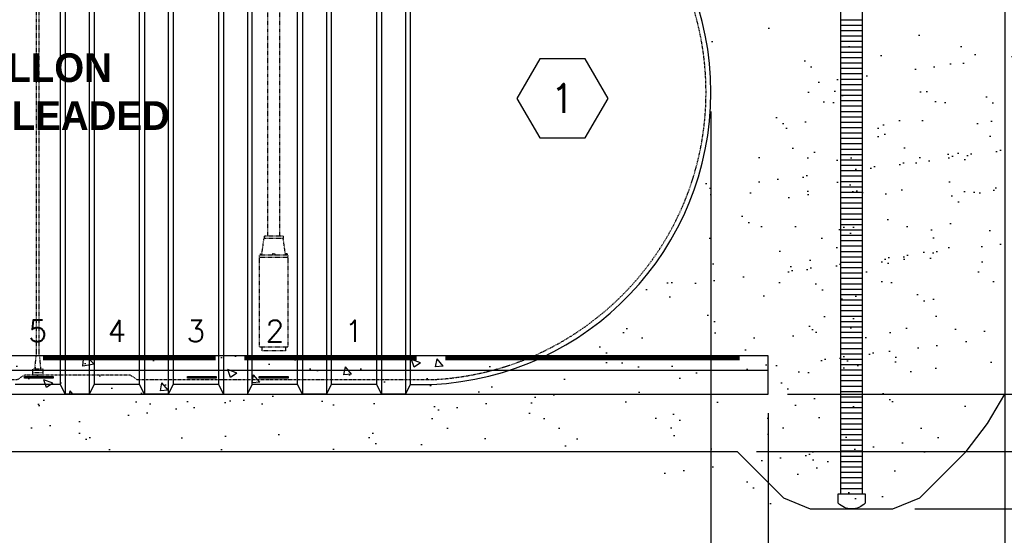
# Model space of a CAD drawing. Extents: x -169 to 7270, y -140 to 2984.
# Tile 431 of 656: x 1826 to 2032, y 762 to 870. Entities that reach past the tile are written whole.
import ezdxf
from ezdxf.enums import TextEntityAlignment as Align

# ---------------------------------------------------------------- set-up
doc = ezdxf.new("R2010")
doc.units = 0
doc.header["$MEASUREMENT"] = 0
doc.header["$PDSIZE"] = 1
doc.linetypes.add('HIDDEN3', pattern=[0.1875, 0.125, -0.0625])
doc.linetypes.add('HIDDEN5', pattern=[0.05, 0.025, -0.025])
doc.layers.get('0').update_dxf_attribs({"color": 255, "linetype": 'CONTINUOUS'})
doc.layers.get('DEFPOINTS').update_dxf_attribs({"linetype": 'CONTINUOUS'})
for name, color, linetype in [('CONCRETE-HATCH', 2, 'CONTINUOUS'), ('DIM', 3, 'CONTINUOUS'), ('PEAGRAVEL-HATCH', 3, 'CONTINUOUS'), ('PROBE', 2, 'CONTINUOUS'), ('PVC-4', 4, 'CONTINUOUS'), ('PVC-4-HATCH', 7, 'CONTINUOUS'), ('SUB-PUMP', 4, 'CONTINUOUS'), ('TANK-ANCHOR', 4, 'CONTINUOUS'), ('TANK-DESCRIPTION', 3, 'CONTINUOUS'), ('TANK-HOLE', 5, 'CONTINUOUS'), ('TANK-UST', 5, 'CONTINUOUS'), ('TANK-UST-RIB', 7, 'CONTINUOUS'), ('TANK-UST-RIB-NO.', 7, 'CONTINUOUS'), ('TEXT', 3, 'CONTINUOUS')]:
    doc.layers.add(name, color=color, linetype=linetype)
doc.styles.add('BOLD', font='bold', dxfattribs={"height": 7.2})
doc.styles.add('SIMPLEX', font='simplex')
doc.dimstyles.new('DIM64', dxfattribs={"dimscale": 64, "dimtxt": 0.09375, "dimasz": 0.09375, "dimexe": 0.0625, "dimexo": 0.0625, "dimgap": 0.046875, "dimtad": 1, "dimdec": 4, "dimzin": 3, "dimdsep": 46, "dimlunit": 4, "dimtxsty": 'SIMPLEX', "dimcen": 0, "dimclrd": 256, "dimclre": 256, "dimclrt": 256, "dimadec": 0, "dimazin": 0, "dimtfac": 1, "dimtdec": 4, "dimtmove": 0, "dimatfit": 3, "dimfxl": 1, "dimfrac": 2, "dimtolj": 1, "dimtzin": 0, "dimarcsym": 0})

# ---------------------------------------------------------------- blocks, each defined once
blk = doc.blocks.new('*D107')
at = {"layer": 'DEFPOINTS', "color": 0, "transparency": 16777216}
for p in [(1425.62, 854.52), (1970.37, 854.52), (1970.37, 719.02)]:
    blk.add_point(p, dxfattribs=at)
at = {"layer": 'DIM', "lineweight": -2, "transparency": 16777216}
for p, q in [((1425.62, 850.52), (1425.62, 715.02)), ((1970.37, 850.52), (1970.37, 715.02)), ((1431.62, 719.02), (1964.37, 719.02))]:
    blk.add_line(p, q, dxfattribs=at)
at = {"layer": 'DIM', "transparency": 16777216}
for points in [[(1431.62, 720.02), (1431.62, 718.02), (1425.62, 719.02)], [(1964.37, 720.02), (1964.37, 718.02), (1970.37, 719.02)]]:
    blk.add_solid(points, dxfattribs=at)
at = {"layer": 'DIM', "transparency": 16777216, "insert": (1698, 726.59), "char_height": 6, "attachment_point": 5, "style": 'SIMPLEX'}
blk.add_mtext('\\A1;45\'-4 3/4" (F.V. TANK LENGTH)', dxfattribs=at)
blk = doc.blocks.new('*D108')
at = {"layer": 'DEFPOINTS', "color": 0, "transparency": 16777216}
for p in [(1932.02, 917.52), (2172.8, 917.52), (1987.02, 791.52)]:
    blk.add_point(p, dxfattribs=at)
at = {"layer": 'DIM', "lineweight": -2, "transparency": 16777216}
for p, q in [((1936.02, 917.52), (2176.8, 917.52)), ((2172.8, 797.52), (2172.8, 911.52)), ((1991.02, 791.52), (2176.8, 791.52))]:
    blk.add_line(p, q, dxfattribs=at)
at = {"layer": 'DIM', "transparency": 16777216}
for points in [[(2171.8, 911.52), (2173.8, 911.52), (2172.8, 917.52)], [(2171.8, 797.52), (2173.8, 797.52), (2172.8, 791.52)]]:
    blk.add_solid(points, dxfattribs=at)
at = {"layer": 'DIM', "transparency": 16777216, "insert": (2165.23, 854.52), "char_height": 6, "attachment_point": 5, "rotation": 90, "style": 'SIMPLEX'}
blk.add_mtext('\\A1;10\'-6" O.D. (F.V.)', dxfattribs=at)
blk = doc.blocks.new('*D109')
at = {"layer": 'DEFPOINTS', "color": 0, "transparency": 16777216}
for p in [(1982.37, 791.52), (2008.97, 767.54), (2172.8, 767.54)]:
    blk.add_point(p, dxfattribs=at)
at = {"layer": 'DIM', "lineweight": -2, "transparency": 16777216}
for p, q in [((1986.37, 791.52), (2176.8, 791.52)), ((2172.8, 785.52), (2172.8, 773.54)), ((2012.97, 767.54), (2176.8, 767.54))]:
    blk.add_line(p, q, dxfattribs=at)
at = {"layer": 'DIM', "transparency": 16777216}
for points in [[(2171.8, 785.52), (2173.8, 785.52), (2172.8, 791.52)], [(2171.8, 773.54), (2173.8, 773.54), (2172.8, 767.54)]]:
    blk.add_solid(points, dxfattribs=at)
at = {"layer": 'DIM', "transparency": 16777216, "insert": (2166.23, 779.53), "char_height": 6, "attachment_point": 5, "rotation": 90, "style": 'SIMPLEX'}
blk.add_mtext("\\A1;2'", dxfattribs=at)
blk = doc.blocks.new('*D111')
at = {"layer": 'DEFPOINTS', "color": 0, "transparency": 16777216}
for p in [(1982.37, 791.52), (2153.92, 791.52), (1975.88, 779.53)]:
    blk.add_point(p, dxfattribs=at)
at = {"layer": 'DIM', "lineweight": -2, "transparency": 16777216}
for p, q in [((2153.92, 797.52), (2153.92, 803.52)), ((1986.37, 791.52), (2157.92, 791.52)), ((2153.92, 779.53), (2153.92, 791.52)), ((1979.88, 779.53), (2157.92, 779.53)), ((2153.92, 773.53), (2153.92, 767.53))]:
    blk.add_line(p, q, dxfattribs=at)
at = {"layer": 'DIM', "transparency": 16777216}
for points in [[(2152.92, 797.52), (2154.92, 797.52), (2153.92, 791.52)], [(2152.92, 773.53), (2154.92, 773.53), (2153.92, 779.53)]]:
    blk.add_solid(points, dxfattribs=at)
at = {"layer": 'DIM', "transparency": 16777216, "insert": (2147.35, 785.53), "char_height": 6, "attachment_point": 5, "rotation": 90, "style": 'SIMPLEX'}
blk.add_mtext("\\A1;1'", dxfattribs=at)
blk = doc.blocks.new('HEX')
at = {"color": 3}
blk.add_lwpolyline([(-0.0577, 0.1), (-0.1155, 0), (-0.0577, -0.1), (0.0577, -0.1), (0.1155, 0), (0.0577, 0.1)], close=True, dxfattribs=at)
at = {"color": 3, "style": 'SIMPLEX'}
blk.add_attdef('D#', text='', height=0.08, dxfattribs=at).set_placement((0, 0), align=Align.MIDDLE)
blk = doc.blocks.new('*D113')
at = {"layer": 'DEFPOINTS', "color": 0, "transparency": 16777216}
for p in [(1368.55, 978.3), (2031.77, 978.01), (1368.55, 700.52)]:
    blk.add_point(p, dxfattribs=at)
at = {"layer": 'DIM', "lineweight": -2, "transparency": 16777216}
for p, q in [((1368.55, 974.3), (1368.55, 696.52)), ((2031.77, 974.01), (2031.77, 696.52)), ((2025.77, 700.52), (1374.55, 700.52))]:
    blk.add_line(p, q, dxfattribs=at)
at = {"layer": 'DIM', "transparency": 16777216}
for points in [[(1374.55, 701.52), (1374.55, 699.52), (1368.55, 700.52)], [(2025.77, 701.52), (2025.77, 699.52), (2031.77, 700.52)]]:
    blk.add_solid(points, dxfattribs=at)
at = {"layer": 'DIM', "transparency": 16777216, "insert": (1700.16, 708.09), "char_height": 6, "attachment_point": 5, "style": 'SIMPLEX'}
blk.add_mtext('\\A1;55\'-3 1/4" (F.V. TANK SLAB)', dxfattribs=at)
blk = doc.blocks.new('*D115')
at = {"layer": 'DEFPOINTS', "color": 0, "transparency": 16777216}
for p in [(2031.77, 978.01), (1970.37, 719.02), (2031.77, 719.02)]:
    blk.add_point(p, dxfattribs=at)
at = {"layer": 'DIM', "lineweight": -2, "transparency": 16777216}
for p, q in [((2031.77, 974.01), (2031.77, 715.02)), ((1976.37, 719.02), (2025.77, 719.02))]:
    blk.add_line(p, q, dxfattribs=at)
at = {"layer": 'DIM', "transparency": 16777216}
for points in [[(1976.37, 720.02), (1976.37, 718.02), (1970.37, 719.02)], [(2025.77, 720.02), (2025.77, 718.02), (2031.77, 719.02)]]:
    blk.add_solid(points, dxfattribs=at)
at = {"layer": 'DIM', "transparency": 16777216, "insert": (2001.07, 726.59), "char_height": 6, "attachment_point": 5, "style": 'SIMPLEX'}
blk.add_mtext('\\A1;5\'-1 3/8"', dxfattribs=at)
blk = doc.blocks.new('*D116')
at = {"layer": 'DEFPOINTS', "color": 0, "transparency": 16777216}
for p in [(1982.37, 791.52), (1970.37, 719.02), (1970.37, 635.77)]:
    blk.add_point(p, dxfattribs=at)
at = {"layer": 'DIM', "lineweight": -2, "transparency": 16777216}
for p, q in [((1982.37, 787.52), (1982.37, 631.77)), ((1970.37, 715.02), (1970.37, 631.77)), ((1964.37, 635.77), (1958.37, 635.77)), ((1970.37, 635.77), (1982.37, 635.77)), ((1988.37, 635.77), (2036.23, 635.77))]:
    blk.add_line(p, q, dxfattribs=at)
at = {"layer": 'DIM', "transparency": 16777216}
for points in [[(1964.37, 636.77), (1964.37, 634.77), (1970.37, 635.77)], [(1988.37, 636.77), (1988.37, 634.77), (1982.37, 635.77)]]:
    blk.add_solid(points, dxfattribs=at)
at = {"layer": 'DIM', "transparency": 16777216, "insert": (2021.94, 642.34), "char_height": 6, "attachment_point": 5, "style": 'SIMPLEX'}
blk.add_mtext('\\A1;1\'-0"', dxfattribs=at)

msp = doc.modelspace()

# ---------------------------------------------------------------- hatches: boundary and pattern name
at = {"layer": 'CONCRETE-HATCH', "linetype": 'Continuous'}
h = msp.add_hatch(dxfattribs=at)
h.set_pattern_fill('AR-CONC', color=256, scale=2.67, style=0)
h.set_pattern_definition([(130, (2133.837, 658.424), (-19.15085, -1.6755), [2.0025, -22.0275]), (185, (2133.837, 658.424), (3.7047, 20.0835), [1.602, -17.622]), (79.5486, (2132.241, 658.284), (-15.4462, 18.408), [1.7019, -18.7205]), (133.816, (2133.837, 663.764), (-28.4953, -4.4194), [3.0038, -33.0412]), (83.3644, (2131.462, 663.396), (-24.9555, 26.009), [2.5528, -28.0807]), (188.816, (2133.837, 663.764), (-24.9555, 26.009), [2.403, -26.433]), (159, (2131.167, 662.429), (-15.9374, -10.7499), [2.0025, -22.0275]), (214, (2131.167, 662.429), (-6.4965, 19.3615), [1.602, -17.622]), (108.5486, (2129.839, 661.533), (-22.43394, 8.6116), [1.7019, -18.7205]), (142.5, (2133.837, 658.424), (-0.32467, 8.88827), [0, -17.4084, 0, -17.889, 0, -17.68875]), (172.5, (2133.837, 658.424), (-7.02396, 10.5308), [0, -10.1994, 0, -17.0079, 0, -6.74175]), (212.5, (2139.791, 658.424), (-14.25306, -0.60222), [0, -6.675, 0, -20.826, 0, -27.6345]), (222.5, (2142.461, 658.424), (-15.57107, 2.6728), [0, -8.6775, 0, -13.8306, 0, -19.6245])])
h.paths.add_polyline_path([(1697.99681, 791.52328), (1961.99681, 791.52328), (1961.99681, 799.52328), (1697.99681, 799.52328)])
at = {"layer": 'PEAGRAVEL-HATCH'}
h = msp.add_hatch(dxfattribs=at)
h.set_pattern_fill('AR-SAND', color=256, scale=7.5, style=0)
h.set_pattern_definition([(37.5, (1976.628, 854.523), (-0.47245, 14.4512), [0, -11.4, 0, -12.75, 0, -12.1875]), (7.5, (1976.628, 854.523), (13.2733, 21.1661), [0, -6.15, 0, -10.275, 0, -3.9375]), (327.5, (1967.403, 854.523), (23.35606, 0.04244), [0, -3.75, 0, -13.5, 0, -17.625]), (317.5, (1967.403, 854.523), (22.546, 6.5826), [0, -1.875, 0, -8.85, 0, -10.125])])
h.paths.add_polyline_path([(2148.15016, 982.01471), (2006.37819, 982.01471), (2006.37819, 978.01471), (1986.69364, 978.01471), (1986.69364, 946.07721), (1985.54114, 769.87114), (2011.19289, 768.70325), (2063.46781, 847.60977), (2065.69786, 853.03088), (2066.9711, 856.13125), (2068.81874, 860.79111), (2070.72445, 866.28076), (2071.68577, 868.85813), (2073.24085, 873.06289), (2074.0443, 874.37688), (2075.08102, 877.00486), (2076.68793, 879.63284), (2078.00975, 882.26082), (2079.91935, 884.76681), (2082.56298, 893.17634), (2084.92149, 897.17253), (2085.6037, 899.34269), (2088.83656, 908.84025), (2092.448, 917.52328), (2095.34885, 924.30849)])
h.paths.add_polyline_path([(1979.74698, 867.55102), (2038.74698, 867.55102), (2038.74698, 886.55102), (1979.74698, 886.55102)])
h = msp.add_hatch(dxfattribs=at)
h.set_pattern_fill('AR-SAND', color=256, scale=7.5, style=0)
h.set_pattern_definition([(37.5, (1889.872, 854.523), (-0.47245, 14.4512), [0, -11.4, 0, -12.75, 0, -12.1875]), (7.5, (1889.872, 854.523), (13.2733, 21.166), [0, -6.15, 0, -10.275, 0, -3.9375]), (327.5, (1880.647, 854.523), (23.3561, 0.0424), [0, -3.75, 0, -13.5, 0, -17.625]), (317.5, (1880.647, 854.523), (22.546, 6.5826), [0, -1.875, 0, -8.85, 0, -10.125])])
edge = h.paths.add_edge_path()
edge.add_line((1987.33799, 978.01471), (1896.9817, 978.01471))
edge.add_line((1896.9817, 978.01471), (1896.9817, 976.75093))
edge.add_line((1896.9817, 976.75093), (1896.96718, 973.7036))
edge.add_line((1896.96718, 973.7036), (1892.83605, 973.7036))
edge.add_line((1892.83605, 973.7036), (1892.83605, 930.05404))
edge.add_line((1892.83605, 930.05404), (1890.12181, 930.05404))
edge.add_arc((1890.77101, 930.05404), 0.6492, 180, 270)
edge.add_line((1890.77101, 929.40484), (1890.77101, 929.05328))
edge.add_line((1890.77101, 929.05328), (1893.58221, 929.05328))
edge.add_arc((1893.58221, 923.05328), 6, 0, 90, ccw=False)
edge.add_line((1899.58221, 923.05328), (1899.58221, 915.52328))
edge.add_line((1899.58221, 915.52328), (1900.62181, 915.52328))
edge.add_line((1900.62181, 915.52328), (1901.62181, 917.52328))
edge.add_line((1901.62181, 917.52328), (1906.62181, 917.52328))
edge.add_line((1906.62181, 917.52328), (1907.62181, 915.52328))
edge.add_line((1907.62181, 915.52328), (1912.15783, 915.52328))
edge.add_arc((1909.30536, 854.52328), 61.06666, 0, 87.3226925, ccw=False)
edge.add_line((1970.37201, 854.52328), (1972.12819, 854.52328))
edge.add_line((1972.12819, 854.52328), (1997.52254, 946.07721))
edge.add_line((1997.52254, 946.07721), (1987.33799, 946.07721))
edge.add_line((1987.33799, 946.07721), (1987.33799, 978.01471))
h = msp.add_hatch(dxfattribs=at)
h.set_pattern_fill('AR-SAND', color=256, scale=7.5, style=0)
h.set_pattern_definition([(37.5, (1904.122, 767.535), (-0.47245, 14.4512), [0, -11.4, 0, -12.75, 0, -12.1875]), (7.5, (1904.122, 767.535), (13.2733, 21.166), [0, -6.15, 0, -10.275, 0, -3.9375]), (327.5, (1894.897, 767.535), (23.3561, 0.0424), [0, -3.75, 0, -13.5, 0, -17.625]), (317.5, (1894.897, 767.535), (22.546, 6.5826), [0, -1.875, 0, -8.85, 0, -10.125])])
h.paths.add_polyline_path([(1972.12819, 854.52328), (1970.37201, 854.52328, -0.287899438), (1935.84093, 799.52328), (1961.99681, 799.52328), (1961.99681, 791.52328), (1904.12181, 791.52328), (1904.12181, 779.52798), (1950.48993, 779.528), (1960.14679, 769.87114), (1965.74498, 767.53536), (1974.37819, 767.53536, -0.201565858), (1971.56569, 768.71718), (1971.56569, 770.68593), (1972.12819, 770.68593)])
h.paths.add_polyline_path([(2022.08407, 816.261), (2023.17262, 818.88898), (2025.76441, 824.14494), (2027.60443, 828.14009), (2032.08839, 835.70805), (2035.55163, 842.76425), (2038.07346, 847.60977), (2039.44908, 850.95033), (2040.9164, 854.52328), (1976.62819, 854.52328), (1976.62819, 770.68593), (1977.19069, 770.68593), (1977.19069, 768.71718, -0.201565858), (1974.37819, 767.53536), (1982.99944, 767.53536), (1988.59764, 769.87114), (1998.25449, 779.528), (2002.7319, 785.39639), (2006.37221, 791.52328), (2013.1683, 801.01872), (2017.89078, 808.90491)])
h = msp.add_hatch(dxfattribs=at)
h.set_pattern_fill('AR-SAND', color=256, scale=7.5, style=0)
h.set_pattern_definition([(37.5, (1643.872, 779.528), (-0.47245, 14.4512), [0, -11.4, 0, -12.75, 0, -12.1875]), (7.5, (1643.872, 779.528), (13.2733, 21.1661), [0, -6.15, 0, -10.275, 0, -3.9375]), (327.5, (1634.647, 779.528), (23.35606, 0.04244), [0, -3.75, 0, -13.5, 0, -17.625]), (317.5, (1634.647, 779.528), (22.546, 6.5826), [0, -1.875, 0, -8.85, 0, -10.125])])
h.paths.add_polyline_path([(1676.87181, 791.52328), (1674.37181, 791.52328), (1643.87181, 791.52328), (1643.87181, 779.5279), (1676.87181, 779.52791)])
h.paths.add_polyline_path([(1702.62177, 791.52328), (1700.12181, 791.52328), (1697.99681, 791.52328), (1676.87181, 791.52328), (1676.87181, 779.52791), (1702.62177, 779.52792)])
h.paths.add_polyline_path([(1768.62181, 791.52328), (1766.12181, 791.52328), (1702.62181, 791.52328), (1702.62181, 779.52792), (1768.62181, 779.52794)])
h.paths.add_polyline_path([(1785.12191, 791.52328), (1782.62181, 791.52328), (1768.62181, 791.52328), (1768.62181, 779.52794), (1785.12191, 779.52794)])
h.paths.add_polyline_path([(1805.12181, 791.52328), (1802.62181, 791.52328), (1785.12191, 791.52328), (1785.12191, 779.52794), (1805.12181, 779.52795)])
h.paths.add_polyline_path([(1904.12181, 791.52328), (1901.62181, 791.52328), (1805.12181, 791.52328), (1805.12181, 779.52795), (1904.12181, 779.52798)])

# ---------------------------------------------------------------- linework, layer by layer
at = {"layer": 'PROBE', "color": 1, "linetype": 'HIDDEN5'}
msp.add_line((1830.99701, 795.96177), (1828.74701, 795.96177), dxfattribs=at)
msp.add_lwpolyline([(1830.52871, 796.733), (1830.27527, 799.48443), (1829.46876, 799.48443), (1829.21531, 796.733)], dxfattribs=at)
msp.add_lwpolyline([(1830.99701, 795.52404), (1830.99701, 796.733), (1828.74701, 796.733), (1828.74701, 795.52404)], close=True, dxfattribs=at)
at = {"layer": 'PVC-4'}
for p, q in [((1997.52254, 770.68593), (1997.52254, 973.84563)), ((2002.02254, 770.68593), (2002.02254, 973.84563))]:
    msp.add_line(p, q, dxfattribs=at)
msp.add_lwpolyline([(2002.58504, 768.71718, -0.420204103), (1996.96004, 768.71718), (1996.96004, 770.68593), (2002.58504, 770.68593)], format="xyb", close=True, dxfattribs=at)
at = {"layer": 'PVC-4-HATCH', "linetype": 'Continuous'}
for points in [[(1997.52254, 869.68593), (2002.02254, 869.68593)], [(1997.52254, 868.56093), (2002.02254, 868.56093)], [(1997.52254, 867.43593), (2002.02254, 867.43593)], [(1997.52254, 866.31093), (2002.02254, 866.31093)], [(1997.52254, 865.18593), (2002.02254, 865.18593)], [(1997.52254, 864.06093), (2002.02254, 864.06093)], [(1997.52254, 862.93593), (2002.02254, 862.93593)], [(1997.52254, 861.81093), (2002.02254, 861.81093)], [(1997.52254, 860.68593), (2002.02254, 860.68593)], [(1997.52254, 859.56093), (2002.02254, 859.56093)], [(1997.52254, 858.43593), (2002.02254, 858.43593)], [(1997.52254, 857.31093), (2002.02254, 857.31093)], [(1997.52254, 856.18593), (2002.02254, 856.18593)], [(1997.52254, 855.06093), (2002.02254, 855.06093)], [(1997.52254, 853.93593), (2002.02254, 853.93593)], [(1997.52254, 852.81093), (2002.02254, 852.81093)], [(1997.52254, 851.68593), (2002.02254, 851.68593)], [(1997.52254, 850.56093), (2002.02254, 850.56093)], [(1997.52254, 849.43593), (2002.02254, 849.43593)], [(1997.52254, 848.31093), (2002.02254, 848.31093)], [(1997.52254, 847.18593), (2002.02254, 847.18593)], [(1997.52254, 846.06093), (2002.02254, 846.06093)], [(1997.52254, 844.93593), (2002.02254, 844.93593)], [(1997.52254, 843.81093), (2002.02254, 843.81093)], [(1997.52254, 842.68593), (2002.02254, 842.68593)], [(1997.52254, 841.56093), (2002.02254, 841.56093)], [(1997.52254, 840.43593), (2002.02254, 840.43593)], [(1997.52254, 839.31093), (2002.02254, 839.31093)], [(1997.52254, 838.18593), (2002.02254, 838.18593)], [(1997.52254, 837.06093), (2002.02254, 837.06093)], [(1997.52254, 835.93593), (2002.02254, 835.93593)], [(1997.52254, 834.81093), (2002.02254, 834.81093)], [(1997.52254, 833.68593), (2002.02254, 833.68593)], [(1997.52254, 832.56093), (2002.02254, 832.56093)], [(1997.52254, 831.43593), (2002.02254, 831.43593)], [(1997.52254, 830.31093), (2002.02254, 830.31093)], [(1997.52254, 829.18593), (2002.02254, 829.18593)], [(1997.52254, 828.06093), (2002.02254, 828.06093)], [(1997.52254, 826.93593), (2002.02254, 826.93593)], [(1997.52254, 825.81093), (2002.02254, 825.81093)], [(1997.52254, 824.68593), (2002.02254, 824.68593)], [(1997.52254, 823.56093), (2002.02254, 823.56093)], [(1997.52254, 822.43593), (2002.02254, 822.43593)], [(1997.52254, 821.31093), (2002.02254, 821.31093)], [(1997.52254, 820.18593), (2002.02254, 820.18593)], [(1997.52254, 819.06093), (2002.02254, 819.06093)], [(1997.52254, 817.93593), (2002.02254, 817.93593)], [(1997.52254, 816.81093), (2002.02254, 816.81093)], [(1997.52254, 815.68593), (2002.02254, 815.68593)], [(1997.52254, 814.56093), (2002.02254, 814.56093)], [(1997.52254, 813.43593), (2002.02254, 813.43593)], [(1997.52254, 812.31093), (2002.02254, 812.31093)], [(1997.52254, 811.18593), (2002.02254, 811.18593)], [(1997.52254, 810.06093), (2002.02254, 810.06093)], [(1997.52254, 808.93593), (2002.02254, 808.93593)], [(1997.52254, 807.81093), (2002.02254, 807.81093)], [(1997.52254, 806.68593), (2002.02254, 806.68593)], [(1997.52254, 805.56093), (2002.02254, 805.56093)], [(1997.52254, 804.43593), (2002.02254, 804.43593)], [(1997.52254, 803.31093), (2002.02254, 803.31093)], [(1997.52254, 802.18593), (2002.02254, 802.18593)], [(1997.52254, 801.06093), (2002.02254, 801.06093)], [(1997.52254, 799.93593), (2002.02254, 799.93593)], [(1997.52254, 798.81093), (2002.02254, 798.81093)], [(1997.52254, 797.68593), (2002.02254, 797.68593)], [(1997.52254, 796.56093), (2002.02254, 796.56093)], [(1997.52254, 795.43593), (2002.02254, 795.43593)], [(1997.52254, 794.31093), (2002.02254, 794.31093)], [(1997.52254, 793.18593), (2002.02254, 793.18593)], [(1997.52254, 792.06093), (2002.02254, 792.06093)], [(1997.52254, 790.93593), (2002.02254, 790.93593)], [(1997.52254, 789.81093), (2002.02254, 789.81093)], [(1997.52254, 788.68593), (2002.02254, 788.68593)], [(1997.52254, 787.56093), (2002.02254, 787.56093)], [(1997.52254, 786.43593), (2002.02254, 786.43593)], [(1997.52254, 785.31093), (2002.02254, 785.31093)], [(1997.52254, 784.18593), (2002.02254, 784.18593)], [(1997.52254, 783.06093), (2002.02254, 783.06093)], [(1997.52254, 781.93593), (2002.02254, 781.93593)], [(1997.52254, 780.81093), (2002.02254, 780.81093)], [(1997.52254, 779.68593), (2002.02254, 779.68593)], [(1997.52254, 778.56093), (2002.02254, 778.56093)], [(1997.52254, 777.43593), (2002.02254, 777.43593)], [(1997.52254, 776.31093), (2002.02254, 776.31093)], [(1997.52254, 775.18593), (2002.02254, 775.18593)], [(1997.52254, 774.06093), (2002.02254, 774.06093)], [(1997.52254, 772.93593), (2002.02254, 772.93593)], [(1997.52254, 771.81093), (2002.02254, 771.81093)]]:
    msp.add_lwpolyline(points, dxfattribs=at)
at = {"layer": 'SUB-PUMP', "color": 1, "linetype": 'HIDDEN5'}
for p, q in [((1877.85776, 945.89552), (1877.85776, 824.52328)), ((1880.35776, 945.89552), (1880.35776, 824.52328)), ((1877.10777, 824.52328), (1877.10777, 824.02328)), ((1881.10777, 824.52328), (1877.10777, 824.52328)), ((1881.10777, 824.52328), (1881.10777, 824.02328)), ((1876.61627, 820.52328), (1877.10777, 824.02328)), ((1881.10777, 824.02328), (1877.10777, 824.02328)), ((1881.59928, 820.52328), (1881.10777, 824.02328)), ((1882.09928, 820.52328), (1876.11627, 820.52328)), ((1876.11627, 820.52328), (1876.11627, 801.27328)), ((1876.29918, 820.77328), (1876.63693, 820.77328)), ((1876.29918, 820.77328), (1876.29918, 820.52328)), ((1879.35777, 820.77328), (1878.85777, 820.77328)), ((1878.85777, 820.77328), (1878.85777, 820.52328)), ((1879.35777, 820.77328), (1879.35777, 820.52328)), ((1881.91637, 820.77328), (1881.57862, 820.77328)), ((1881.91637, 820.77328), (1881.91637, 820.52328)), ((1882.09928, 820.52328), (1882.09928, 801.27328)), ((1882.09928, 820.02328), (1876.11627, 820.02328)), ((1882.09928, 801.27328), (1876.11627, 801.27328)), ((1876.61627, 801.27328), (1876.61627, 800.52328)), ((1881.59928, 800.52328), (1876.61627, 800.52328)), ((1881.59928, 801.27328), (1881.59928, 800.52328))]:
    msp.add_line(p, q, dxfattribs=at)
at = {"layer": 'TANK-ANCHOR', "color": 1}
for p, q in [((1608.97766, 796.52328), (1956.97766, 796.52328)), ((1782.97766, 796.52328), (1982.37201, 796.52328))]:
    msp.add_line(p, q, dxfattribs=at)
at = {"layer": 'TANK-ANCHOR'}
msp.add_lwpolyline([(1782.97766, 791.52328), (1982.37201, 791.52328), (1982.37201, 799.52328), (1782.97766, 799.52328)], close=True, dxfattribs=at)
at = {"layer": 'TANK-ANCHOR', "color": 3, "const_width": 1}
for points in [[(1866.97766, 799.02328), (1830.97766, 799.02328)], [(1908.97766, 799.02328), (1872.97766, 799.02328)], [(1976.37201, 799.02328), (1914.97766, 799.02328)]]:
    msp.add_lwpolyline(points, dxfattribs=at)
at = {"layer": 'TANK-HOLE', "linetype": 'Continuous'}
msp.add_lwpolyline([(1723.39435, 779.52791), (1975.88428, 779.528), (1985.54114, 769.87114), (1991.13933, 767.53536), (2008.39379, 767.53536), (2013.99199, 769.87114), (2023.64884, 779.528), (2028.12625, 785.39639), (2031.76656, 791.52328)], dxfattribs=at)
at = {"layer": 'TANK-UST'}
for p, q in [((1834.62181, 793.52328), (1825.12181, 793.52328)), ((1851.12181, 793.52328), (1841.62181, 793.52328)), ((1867.62181, 793.52328), (1858.12181, 793.52328)), ((1884.12181, 793.52328), (1874.62181, 793.52328)), ((1900.62181, 793.52328), (1891.12181, 793.52328))]:
    msp.add_line(p, q, dxfattribs=at)
msp.add_lwpolyline([(1907.62181, 793.52328), (1912.15783, 793.52328, 0.954330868), (1912.15783, 915.52328), (1907.62181, 915.52328)], format="xyb", dxfattribs=at)
at = {"layer": 'TANK-UST', "color": 2, "linetype": 'HIDDEN3'}
msp.add_lwpolyline([(1623.37997, 794.52328), (1682.64136, 794.52328), (1723.1243, 794.52328), (1724.6243, 795.52328), (1730.6243, 795.52328), (1732.1243, 794.52328), (1739.1243, 794.52328), (1740.6243, 795.52328), (1746.6243, 795.52328), (1748.1243, 794.52328), (1772.33022, 794.52328), (1773.83137, 795.52404), (1779.83137, 795.52404), (1781.33252, 794.52328), (1825.62181, 794.52328), (1827.12181, 795.52328), (1849.12181, 795.52328), (1850.62181, 794.52328), (1907.64136, 794.52328), (1912.13456, 794.52328, 0.9539575), (1912.13456, 914.52328), (1907.64136, 914.52328), (1682.64136, 914.52328), (1583.62201, 914.52328)], format="xyb", dxfattribs=at)
at = {"layer": 'TANK-UST', "color": 3}
for points in [[(1827.12181, 794.85661), (1827.12181, 795.18994), (1833.12181, 795.18994), (1833.12181, 794.85661)], [(1861.12181, 794.85661), (1861.12181, 795.18994), (1867.12181, 795.18994), (1867.12181, 794.85661)], [(1876.12181, 794.85661), (1876.12181, 795.18994), (1882.12181, 795.18994), (1882.12181, 794.85661)]]:
    msp.add_lwpolyline(points, close=True, dxfattribs=at)
at = {"layer": 'TANK-UST-RIB', "color": 7}
for p, q in [((1885.12201, 917.52328), (1885.12201, 791.52328)), ((1890.12201, 917.52328), (1890.12201, 791.52328)), ((1901.62201, 917.52328), (1901.62201, 791.52328)), ((1906.62201, 917.52328), (1906.62201, 791.52328)), ((1868.62201, 915.731), (1868.62201, 791.52328)), ((1873.62201, 915.731), (1873.62201, 791.52328))]:
    msp.add_line(p, q, dxfattribs=at)
at = {"layer": 'TANK-UST-RIB', "color": 5}
for points in [[(1890.12201, 791.52328), (1885.12201, 791.52328), (1884.12201, 793.52328), (1884.12201, 915.52328), (1885.12201, 917.52328), (1890.12201, 917.52328), (1891.12201, 915.52328), (1891.12201, 793.52328)], [(1906.62201, 791.52328), (1901.62201, 791.52328), (1900.62201, 793.52328), (1900.62201, 915.52328), (1901.62201, 917.52328), (1906.62201, 917.52328), (1907.62201, 915.52328), (1907.62201, 793.52328)], [(1868.62201, 791.52328), (1873.62201, 791.52328), (1874.62201, 793.52328), (1874.62201, 914.0435), (1873.62201, 915.731), (1868.62201, 915.731), (1867.62201, 914.0435), (1867.62201, 793.52328)]]:
    msp.add_lwpolyline(points, close=True, dxfattribs=at)

# ---------------------------------------------------------------- block references
at = {"layer": 'TEXT'}
ref = msp.add_blockref('HEX', (1939.40254, 853.257), dxfattribs=dict(at, xscale=82.50601499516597, yscale=82.50601499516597, zscale=82.50601499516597))
ref.add_attrib('D#', '1', dxfattribs={"layer": '0', "color": 0, "height": 6, "style": 'SIMPLEX'}).set_placement((1939.40254, 853.257), align=Align.MIDDLE)

# ---------------------------------------------------------------- texts
at = {"layer": 'TANK-UST-RIB-NO.', "style": 'SIMPLEX'}
for s, p in [('5', (1829.87181, 804.67179)), ('4', (1846.37181, 804.67179)), ('3', (1862.87181, 804.67179)), ('2', (1879.37181, 804.67179)), ('1', (1895.87181, 804.67179))]:
    msp.add_text(s, height=4.5, dxfattribs=at).set_placement(p, align=Align.MIDDLE)

# ---------------------------------------------------------------- dimensions: what is measured, and where the dimension line sits
at = {"layer": 'DIM'}
for base, p1, p2, angle, text, picture, middle in [((1368.54722, 700.52328), (2031.77254, 978.01471), (1368.54722, 978.29596), 180, '<> (F.V. TANK SLAB)', '*D113', (1700.15988, 708.09471)), ((2172.80205, 917.52328), (1987.01656, 791.52328), (1932.01656, 917.52328), 90, '<> O.D. (F.V.)', '*D108', (2165.23062, 854.52328)), ((1970.37201, 719.02328), (1425.62201, 854.52328), (1970.37201, 854.52328), 180, '<> (F.V. TANK LENGTH)', '*D107', (1697.99701, 726.59471))]:
    dim = msp.add_linear_dim(base=base, p1=p1, p2=p2, angle=angle, text=text, dimstyle='DIM64', dxfattribs=at)
    dim.commit()
    dim.dimension.update_dxf_attribs({"geometry": picture, "text_midpoint": middle})
dim = msp.add_linear_dim(base=(2031.77254, 719.02328), p1=(1970.37201, 719.02328), p2=(2031.77254, 978.01471), dimstyle='DIM64', dxfattribs=at)
dim.commit()
dim.dimension.update_dxf_attribs({"geometry": '*D115', "text_midpoint": (2001.07228, 726.59471)})
for base, p1, p2, angle, text, picture, middle in [((2153.91913, 791.52328), (1975.88428, 779.528), (1982.37201, 791.52328), 90, "1'", '*D111', (2153.91913, 785.52564)), ((2172.80205, 767.53536), (1982.37201, 791.52328), (2008.9682, 767.53536), 270, "2'", '*D109', (2172.80205, 779.52932))]:
    dim = msp.add_linear_dim(base=base, p1=p1, p2=p2, angle=angle, text=text, dimstyle='DIM64', dxfattribs=at)
    dim.commit()
    dim.dimension.update_dxf_attribs({"geometry": picture, "text_midpoint": middle, "dimtype": 160})
dim = msp.add_linear_dim(base=(1970.37201, 635.77328), p1=(1982.37201, 791.52328), p2=(1970.37201, 719.02328), dimstyle='DIM64', dxfattribs=at)
dim.commit()
dim.dimension.update_dxf_attribs({"geometry": '*D116', "text_midpoint": (2021.94344, 635.77328), "dimtype": 160})

# ---------------------------------------------------------------- next in the draw order: texts
at = {"layer": 'TANK-DESCRIPTION', "insert": (1772.14513, 862.68613), "char_height": 6, "width": 84.4755702, "attachment_point": 1, "style": 'BOLD', "bg_fill": 3, "box_fill_scale": 1.5, "bg_fill_color": 256, "bg_fill_transparency": 0}
msp.add_mtext('\\pi10.33879; 10,000 GALLON \\P\\pi0.59054;PREMIUM UNLEADED', dxfattribs=at)

# ---------------------------------------------------------------- next in the draw order: linework, layer by layer
at = {"layer": 'PROBE', "color": 1, "linetype": 'HIDDEN5'}
for p, q in [((1829.59076, 799.48443), (1829.59076, 905.81443)), ((1830.15326, 799.48443), (1830.15326, 905.81443))]:
    msp.add_line(p, q, dxfattribs=at)
at = {"layer": 'TANK-UST-RIB', "color": 7}
for p, q in [((1835.62201, 917.52328), (1835.62201, 791.52328)), ((1840.62201, 917.52328), (1840.62201, 791.52328)), ((1852.12201, 917.52328), (1852.12201, 791.52328)), ((1857.12201, 917.52328), (1857.12201, 791.52328))]:
    msp.add_line(p, q, dxfattribs=at)
at = {"layer": 'TANK-UST-RIB', "color": 5}
for points in [[(1840.62201, 791.52328), (1835.62201, 791.52328), (1834.62201, 793.52328), (1834.62201, 915.52328), (1835.62201, 917.52328), (1840.62201, 917.52328), (1841.62201, 915.52328), (1841.62201, 793.52328)], [(1857.12201, 791.52328), (1852.12201, 791.52328), (1851.12201, 793.52328), (1851.12201, 915.52328), (1852.12201, 917.52328), (1857.12201, 917.52328), (1858.12201, 915.52328), (1858.12201, 793.52328)]]:
    msp.add_lwpolyline(points, close=True, dxfattribs=at)

doc.saveas('drawing.dxf')
